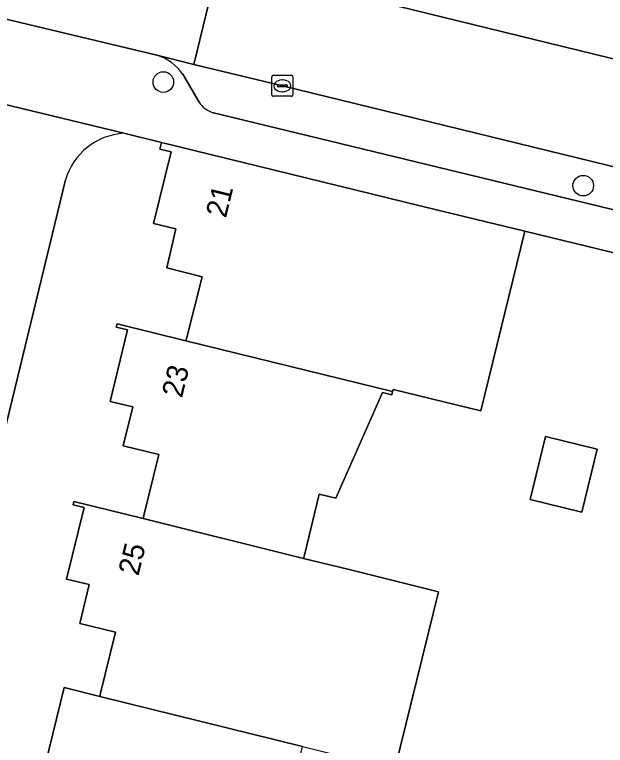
# Model space of a CAD drawing. Extents: x 163266 to 164362, y 381528 to 382286.
# Drawn here: x 163937.95 to 163966.01, y 382172.66 to 382207.37 of the extents above; entities that cross this region are included whole.
import ezdxf

# ---------------------------------------------------------------- set-up
doc = ezdxf.new("R2010")
doc.units = 0
for name, color, linetype in [('IMGEO_Boom', 7, 'Continuous'), ('IMGEO_Erf', 7, 'Continuous'), ('IMGEO_Kolk', 7, 'Continuous'), ('IMGEO_Muur', 7, 'Continuous'), ('IMGEO_Pand', 7, 'Continuous'), ('IMGEO_Pand_nummerreeks', 7, 'Continuous'), ('IMGEO_Parkeervlak_open', 7, 'Continuous'), ('IMGEO_Rijbaan_lokaal_open', 7, 'Continuous'), ('IMGEO_Voetpad_open', 7, 'Continuous')]:
    doc.layers.add(name, color=color, linetype=linetype)

msp = doc.modelspace()

# ---------------------------------------------------------------- linework, layer by layer
at = {"layer": 'IMGEO_Boom'}
for centre in [(163945.01, 382204.17), (163964.954, 382199.248)]:
    msp.add_circle(centre, 0.489, dxfattribs=at)
at = {"layer": 'IMGEO_Erf'}
for points in [[(163940.296, 382175.402), (163941.995, 382174.983), (163942.033, 382175.138), (163942.738, 382178.036), (163941.037, 382178.449), (163941.487, 382180.297), (163940.418, 382180.557), (163941.249, 382183.956), (163940.723, 382184.081), (163940.762, 382184.244), (163944.053, 382183.429), (163944.091, 382183.584), (163944.801, 382186.481), (163943.094, 382186.896), (163943.558, 382188.739), (163942.491, 382189.001), (163943.304, 382192.397), (163942.773, 382192.531), (163942.815, 382192.682), (163946.084, 382191.878), (163946.123, 382192.033), (163946.85, 382194.923), (163945.169, 382195.345), (163945.609, 382197.191), (163944.55, 382197.449), (163945.377, 382200.848), (163944.848, 382200.984), (163944.927, 382201.296), (163943.13, 382201.736)], [(163940.356, 382199.528), (163933.495, 382171.246), (163927.639, 382172.665), (163934.405, 382200.646)], [(163978.062, 382193.221), (163962.176, 382197.087), (163960.09, 382188.555), (163955.922, 382189.57), (163955.896, 382189.464), (163955.858, 382189.309), (163955.421, 382189.418), (163953.204, 382184.401), (163952.408, 382184.593), (163951.709, 382181.699), (163951.671, 382181.543), (163953.835, 382181.007), (163958.081, 382179.947), (163956.003, 382171.527)], [(163918.392, 382169.455), (163940.227, 382164.12), (163941.437, 382169.017), (163938.87, 382169.584), (163940.296, 382175.402)]]:
    msp.add_lwpolyline(points, dxfattribs=at)
msp.add_lwpolyline([(163962.429, 382184.336), (163963.163, 382187.335), (163965.619, 382186.737), (163964.885, 382183.738)], close=True, dxfattribs=at)
msp.add_arc((163943.335, 382198.631), 3.111, 93.7845, 163.2524, dxfattribs=at)
at = {"layer": 'IMGEO_Kolk'}
for p, q in [((163950.162, 382203.566), (163950.162, 382204.418)), ((163950.237, 382204.492), (163951.089, 382204.492)), ((163951.163, 382204.418), (163951.163, 382203.566)), ((163950.65, 382204.272), (163950.675, 382204.272)), ((163950.421, 382203.986), (163950.421, 382203.998)), ((163950.859, 382203.949), (163950.461, 382203.949)), ((163950.464, 382204.035), (163950.862, 382204.035)), ((163950.673, 382203.712), (163950.648, 382203.712)), ((163950.905, 382203.998), (163950.905, 382203.986)), ((163951.089, 382203.492), (163950.237, 382203.492))]:
    msp.add_line(p, q, dxfattribs=at)
for points in [[(163950.162, 382203.566), (163950.162, 382204.418)], [(163950.237, 382204.492), (163951.089, 382204.492)], [(163951.163, 382204.418), (163951.163, 382203.566)], [(163951.089, 382203.492), (163950.237, 382203.492)]]:
    msp.add_lwpolyline(points, dxfattribs=at)
for centre, radius, start, end in [((163950.239, 382204.416), 0.0765, 91.552, 178.448), ((163950.239, 382204.416), 0.0765, 91.552, 178.448), ((163951.087, 382204.416), 0.0765, 1.552, 88.448), ((163951.087, 382204.416), 0.0765, 1.552, 88.448), ((163950.461, 382203.995), 0.0403, 85.8775, 175.7526), ((163950.458, 382203.985), 0.0366, 178.938, 274.7102), ((163950.862, 382203.992), 0.043, 264.8664, 352.4533), ((163950.866, 382203.997), 0.0386, 1.7309, 96.639), ((163950.239, 382203.568), 0.0765, 181.552, 268.448), ((163950.239, 382203.568), 0.0765, 181.552, 268.448), ((163951.087, 382203.568), 0.0765, 271.552, 358.448), ((163951.087, 382203.568), 0.0765, 271.552, 358.448)]:
    msp.add_arc(centre, radius, start, end, dxfattribs=at)
for centre, major_axis, ratio, start_param, end_param in [((163950.649, 382203.992), (-0.387, 0.002), 0.722429, 4.712389, 7.853982), ((163950.674, 382203.992), (-0.39, 0.002), 0.717154, 1.570796, 4.712389)]:
    msp.add_ellipse(centre, major_axis=major_axis, ratio=ratio, start_param=start_param, end_param=end_param, dxfattribs=at)
at = {"layer": 'IMGEO_Muur'}
msp.add_lwpolyline([(163978.062, 382193.221), (163962.176, 382197.087)], dxfattribs=at)
at = {"layer": 'IMGEO_Pand'}
for points in [[(163962.176, 382197.087), (163957.981, 382198.105), (163944.927, 382201.296), (163944.848, 382200.984), (163945.377, 382200.848), (163944.55, 382197.449), (163945.609, 382197.191), (163945.169, 382195.345), (163946.85, 382194.923), (163946.123, 382192.033), (163946.084, 382191.878), (163955.896, 382189.464), (163955.922, 382189.57), (163960.09, 382188.555)], [(163955.421, 382189.418), (163955.858, 382189.309), (163955.896, 382189.464), (163946.084, 382191.878), (163942.815, 382192.682), (163942.773, 382192.531), (163943.304, 382192.397), (163942.491, 382189.001), (163943.558, 382188.739), (163943.094, 382186.896), (163944.801, 382186.481), (163944.091, 382183.584), (163944.053, 382183.429), (163951.671, 382181.543), (163951.709, 382181.699), (163952.408, 382184.593), (163953.204, 382184.401)], [(163962.429, 382184.336), (163964.885, 382183.738), (163965.619, 382186.737), (163963.163, 382187.335)], [(163953.835, 382181.007), (163951.671, 382181.543), (163944.053, 382183.429), (163940.762, 382184.244), (163940.723, 382184.081), (163941.249, 382183.956), (163940.418, 382180.557), (163941.487, 382180.297), (163941.037, 382178.449), (163942.738, 382178.036), (163942.033, 382175.138), (163941.995, 382174.983), (163951.614, 382172.61), (163956.003, 382171.527), (163958.081, 382179.947)], [(163951.614, 382172.61), (163941.995, 382174.983), (163940.296, 382175.402), (163938.87, 382169.584), (163941.437, 382169.017), (163940.227, 382164.12), (163945.823, 382162.787), (163946.299, 382164.786), (163949.564, 382164.008)]]:
    msp.add_lwpolyline(points, close=True, dxfattribs=at)
at = {"layer": 'IMGEO_Parkeervlak_open'}
for points in [[(163992.977, 382193.649), (163993.144, 382193.625), (163992.414, 382193.784), (163991.432, 382194.028), (163969.59, 382199.365), (163950.663, 382203.993), (163946.457, 382205), (163944.694, 382205.452)], [(163945.932, 382204.537), (163946.706, 382203.21)], [(163947.329, 382202.731), (163967.777, 382197.762), (163989.639, 382192.41)]]:
    msp.add_lwpolyline(points, dxfattribs=at)
for centre, radius, start, end in [((163944.025, 382203.251), 2.3, 33.9829, 73.0812), ((163947.723, 382203.888), 1.222, 213.6859, 251.2036)]:
    msp.add_arc(centre, radius, start, end, dxfattribs=at)
at = {"layer": 'IMGEO_Rijbaan_lokaal_open'}
for points in [[(163947.637, 382209.835), (163932.888, 382213.459), (163931.692, 382208.593), (163932.431, 382208.4), (163944.694, 382205.452), (163946.457, 382205)], [(163993.571, 382198.644), (163992.893, 382198.806), (163970.464, 382204.278), (163951.868, 382208.832), (163947.637, 382209.835), (163946.457, 382205), (163950.663, 382203.993), (163969.59, 382199.365), (163991.432, 382194.028), (163992.414, 382193.784)]]:
    msp.add_lwpolyline(points, close=True, dxfattribs=at)
for points in [[(163943.13, 382201.736), (163932.313, 382204.362)], [(163934.405, 382200.646), (163927.639, 382172.665), (163933.495, 382171.246), (163940.356, 382199.528)]]:
    msp.add_lwpolyline(points, dxfattribs=at)
msp.add_arc((163943.335, 382198.631), 3.111, 93.7845, 163.2524, dxfattribs=at)
at = {"layer": 'IMGEO_Voetpad_open'}
for points in [[(163879.746, 382217.457), (163885.119, 382215.864), (163898.197, 382212.679), (163918.282, 382207.785), (163931.342, 382204.587), (163932.313, 382204.362), (163943.13, 382201.736), (163944.927, 382201.296), (163957.981, 382198.105), (163962.176, 382197.087), (163978.062, 382193.221), (163991.123, 382190.027), (163996.644, 382188.946)], [(163932.888, 382213.459), (163947.637, 382209.835), (163951.868, 382208.832), (163970.464, 382204.278), (163992.893, 382198.806), (163993.571, 382198.644), (164000, 382197.076), (164009.119, 382194.852), (164010.84, 382194.429), (164030.724, 382189.597), (164051.633, 382184.501), (164054.512, 382183.806), (164071.318, 382179.688), (164074.461, 382178.912), (164093.411, 382174.302), (164114.312, 382169.171), (164121.017, 382167.561), (164121.171, 382168.134)], [(163944.694, 382205.452), (163932.431, 382208.4)], [(163946.706, 382203.21), (163945.932, 382204.537)], [(163989.639, 382192.41), (163967.777, 382197.762), (163947.329, 382202.731)]]:
    msp.add_lwpolyline(points, dxfattribs=at)
for centre, radius, start, end in [((163944.025, 382203.251), 2.3, 33.9829, 73.0812), ((163947.723, 382203.888), 1.222, 213.6859, 251.2036)]:
    msp.add_arc(centre, radius, start, end, dxfattribs=at)

# ---------------------------------------------------------------- texts
at = {"layer": 'IMGEO_Pand_nummerreeks'}
for s, rotation, p in [('21', 76.3237, (163947.982, 382197.68)), ('23', 76.5357, (163945.895, 382189.132)), ('25', 76.2607, (163943.824, 382180.676))]:
    msp.add_text(s, height=1, rotation=rotation, dxfattribs=at).set_placement(p)

doc.saveas('drawing.dxf')
